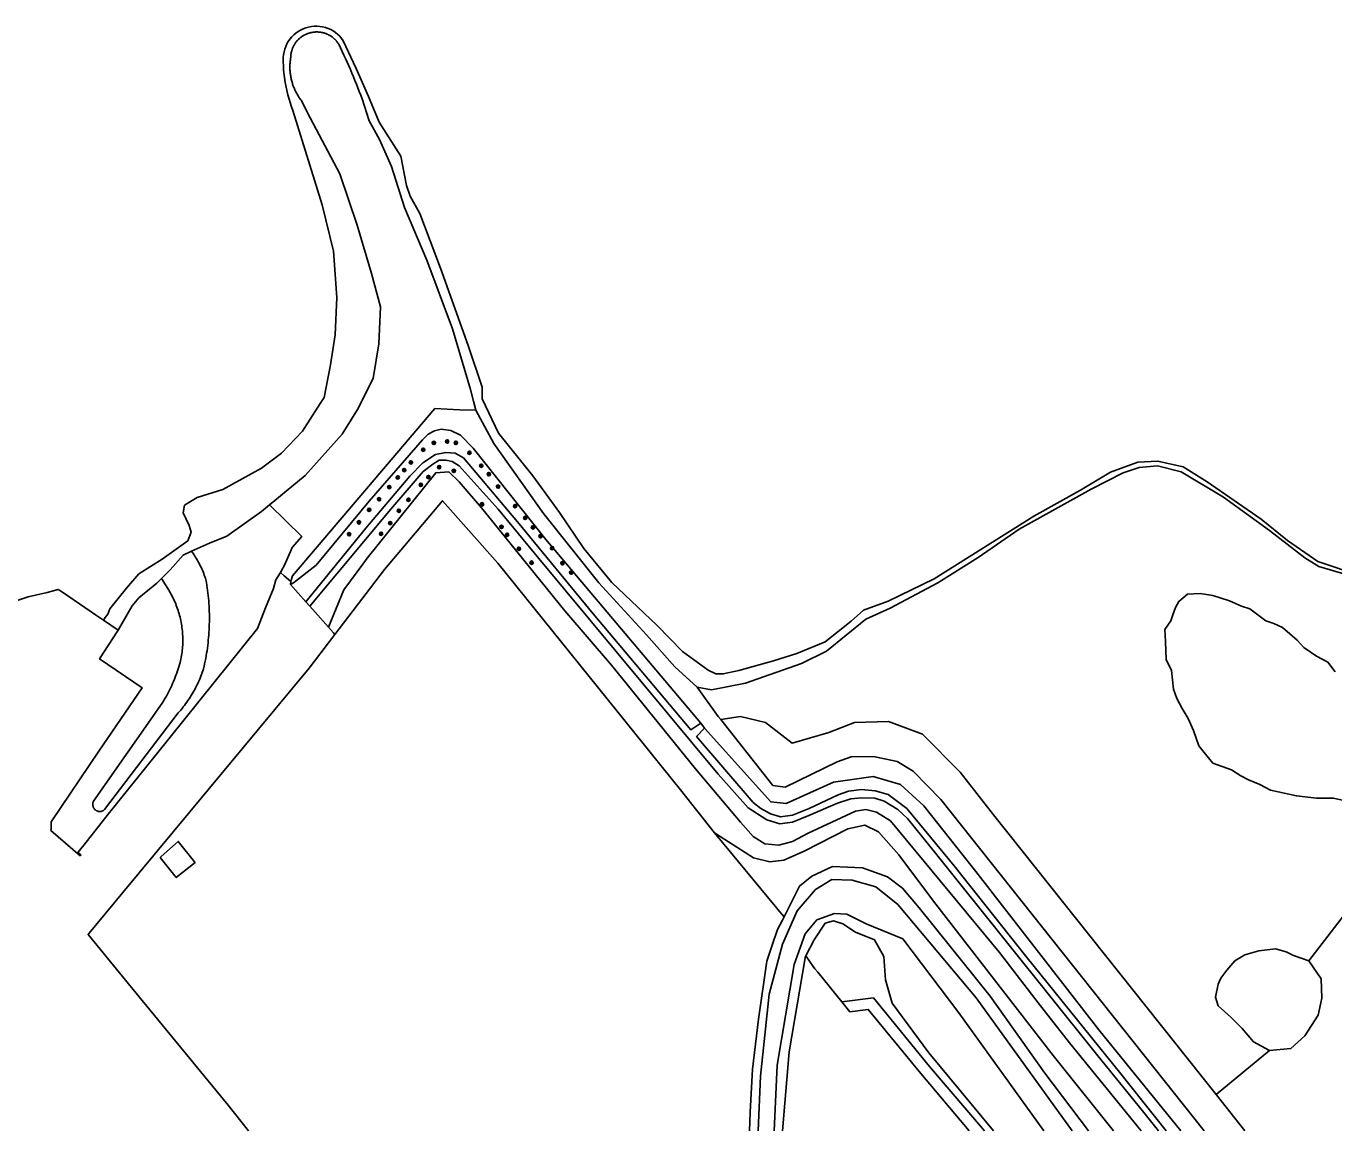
# Model space of a CAD drawing. Extents: x 132994 to 136000, y 393499 to 395512.
# Drawn here: x 134310.1 to 134620.9, y 393500 to 393762.3 of the extents above; entities that cross this region are included whole.
import ezdxf

# ---------------------------------------------------------------- set-up
doc = ezdxf.new("R2010")
doc.units = 0
doc.layers.add('gt-symb-boom', color=7, linetype='Continuous')
doc.layers.add('gx-grn-maaiveld', color=7, linetype='Continuous')

# ---------------------------------------------------------------- blocks, each defined once
blk = doc.blocks.new('gt0-BOOM')
at = {"layer": 'gt-symb-boom'}
for radius in [0.4, 0.2]:
    blk.add_circle((0, 0), radius, dxfattribs=at)

msp = doc.modelspace()

# ---------------------------------------------------------------- linework, layer by layer
at = {"layer": 'gx-grn-maaiveld'}
for p, q in [((134416.45, 393673.29), (134417.03, 393671.13)), ((134373.06, 393630.49), (134372.96, 393629.75)), ((134372.96, 393629.75), (134376.61, 393625.65)), ((134376.61, 393625.65), (134377.56, 393624.57)), ((134377.56, 393624.57), (134381.99, 393619.59)), ((134328.51, 393621.3), (134328.91, 393621.93)), ((134332.02, 393618.91), (134331.88, 393618.67)), ((134469.6, 393605.36), (134472.96, 393604.73)), ((134470.43, 393596.81), (134471.34, 393595.64)), ((134635.01, 393566.5), (134614.97, 393540.36)), ((134489.83, 393550), (134490.23, 393550.8)), ((134605.6, 393519.08), (134592.92, 393508.59)), ((134592.92, 393508.59), (134599.75, 393500))]:
    msp.add_line(p, q, dxfattribs=at)
for points in [[(134367.98, 393648.65), (134369.23, 393649.68), (134370.56, 393650.8), (134376.42, 393655.67), (134385.22, 393665.46), (134387.45, 393669.04), (134388.87, 393671.32), (134392.57, 393678.67), (134393.95, 393686.93), (134394.36, 393695.69), (134392.21, 393703.62), (134388.81, 393715.07), (134384.69, 393727.29), (134376.9, 393741.88), (134375.62, 393744.56), (134375.47, 393744.75), (134375.33, 393744.94), (134375.19, 393745.14), (134375.05, 393745.34), (134374.92, 393745.54), (134374.92, 393745.54), (134374.79, 393745.74), (134374.67, 393745.95), (134374.55, 393746.16), (134374.43, 393746.37), (134374.32, 393746.58), (134374.31, 393746.59), (134374.2, 393746.8), (134374.1, 393747.02), (134373.99, 393747.24), (134373.9, 393747.46), (134373.8, 393747.68), (134373.71, 393747.9), (134373.63, 393748.13), (134373.55, 393748.35), (134373.47, 393748.58), (134373.4, 393748.81), (134373.4, 393748.82), (134373.33, 393749.04), (134373.27, 393749.27), (134373.21, 393749.51), (134373.15, 393749.74), (134373.1, 393749.97), (134373.1, 393749.98), (134373.05, 393750.22), (134373.01, 393750.46), (134372.97, 393750.7), (134372.93, 393750.93), (134372.9, 393751.17), (134372.88, 393751.41), (134372.86, 393751.65), (134372.84, 393751.89), (134372.83, 393752.13), (134372.83, 393752.37), (134372.82, 393752.38), (134372.82, 393752.62), (134372.82, 393752.86), (134372.83, 393753.1), (134372.84, 393753.34), (134372.85, 393753.57), (134372.85, 393753.58), (134372.87, 393753.82), (134372.9, 393754.06), (134372.93, 393754.3), (134372.96, 393754.54), (134372.99, 393754.78), (134373, 393754.91), (134373, 393755.04), (134373.01, 393755.17), (134373.02, 393755.3), (134373.02, 393755.31), (134373.03, 393755.45), (134373.05, 393755.58), (134373.07, 393755.71), (134373.09, 393755.84), (134373.1, 393755.87), (134373.12, 393755.99), (134373.14, 393756.11), (134373.17, 393756.22), (134373.2, 393756.33), (134373.21, 393756.36), (134373.24, 393756.49), (134373.28, 393756.61), (134373.32, 393756.74), (134373.36, 393756.86), (134373.36, 393756.87), (134373.41, 393757), (134373.46, 393757.12), (134373.51, 393757.24), (134373.57, 393757.37), (134373.62, 393757.48), (134373.68, 393757.6), (134373.74, 393757.71), (134373.8, 393757.83), (134373.81, 393757.84), (134373.88, 393757.95), (134373.95, 393758.07), (134374.02, 393758.18), (134374.09, 393758.28), (134374.11, 393758.32), (134374.18, 393758.41), (134374.25, 393758.51), (134374.33, 393758.6), (134374.4, 393758.69), (134374.42, 393758.72), (134374.5, 393758.82), (134374.59, 393758.91), (134374.68, 393759.01), (134374.77, 393759.1), (134374.78, 393759.11), (134374.87, 393759.21), (134374.97, 393759.3), (134375.07, 393759.39), (134375.17, 393759.48), (134375.27, 393759.56), (134375.37, 393759.64), (134375.47, 393759.72), (134375.57, 393759.8), (134375.59, 393759.8), (134375.69, 393759.88), (134375.8, 393759.95), (134375.91, 393760.02), (134376.02, 393760.09), (134376.06, 393760.11), (134376.16, 393760.17), (134376.27, 393760.23), (134376.37, 393760.28), (134376.48, 393760.34), (134376.5, 393760.35), (134376.62, 393760.4), (134376.74, 393760.46), (134376.86, 393760.51), (134376.98, 393760.55), (134376.99, 393760.56), (134377.12, 393760.61), (134377.24, 393760.65), (134377.37, 393760.69), (134377.5, 393760.73), (134377.63, 393760.76), (134377.75, 393760.79), (134377.88, 393760.82), (134378.01, 393760.85), (134378.02, 393760.85), (134378.15, 393760.87), (134378.27, 393760.89), (134378.4, 393760.91), (134378.53, 393760.93), (134378.58, 393760.93), (134378.7, 393760.94), (134378.81, 393760.95), (134378.93, 393760.96), (134379.05, 393760.96), (134379.21, 393760.96), (134379.36, 393760.96), (134379.42, 393760.96), (134379.52, 393760.95), (134379.61, 393760.95), (134379.64, 393760.95), (134379.83, 393760.93), (134379.85, 393760.93), (134379.99, 393760.91), (134380.07, 393760.9), (134380.14, 393760.89), (134380.28, 393760.87), (134380.45, 393760.83), (134380.49, 393760.83), (134380.61, 393760.8), (134380.67, 393760.79), (134380.71, 393760.78), (134380.76, 393760.76), (134380.81, 393760.75), (134380.86, 393760.74), (134380.91, 393760.72), (134381.06, 393760.68), (134381.12, 393760.66), (134381.18, 393760.64), (134381.21, 393760.63), (134381.33, 393760.59), (134381.5, 393760.52), (134381.53, 393760.51), (134381.65, 393760.46), (134381.68, 393760.44), (134381.69, 393760.44), (134381.73, 393760.42), (134381.83, 393760.37), (134381.93, 393760.32), (134382.04, 393760.27), (134382.14, 393760.22), (134382.17, 393760.2), (134382.28, 393760.14), (134382.4, 393760.07), (134382.5, 393760.01), (134382.61, 393759.93), (134382.63, 393759.93), (134382.73, 393759.86), (134382.83, 393759.78), (134382.93, 393759.71), (134383.04, 393759.63), (134383.05, 393759.62), (134383.15, 393759.53), (134383.25, 393759.45), (134383.35, 393759.36), (134383.45, 393759.27), (134383.46, 393759.26), (134383.55, 393759.17), (134383.64, 393759.08), (134383.73, 393758.99), (134383.82, 393758.9), (134383.83, 393758.88), (134383.91, 393758.79), (134384, 393758.68), (134384.08, 393758.58), (134384.16, 393758.48), (134384.17, 393758.47), (134384.24, 393758.36), (134384.32, 393758.26), (134384.39, 393758.15), (134384.46, 393758.04), (134384.86, 393757.19), (134385.26, 393756.34), (134385.66, 393755.49), (134386.04, 393754.64), (134386.43, 393753.78), (134386.81, 393752.92), (134387.18, 393752.06), (134387.55, 393751.2), (134387.91, 393750.33), (134388.27, 393749.47), (134388.62, 393748.6), (134388.96, 393747.72), (134389.3, 393746.85), (134389.64, 393745.97), (134389.97, 393745.1), (134391.65, 393739.88), (134394.09, 393735.46), (134396.99, 393729), (134400.04, 393719.31), (134405.32, 393706.73), (134411.48, 393690.43), (134415.71, 393676.07), (134416.45, 393673.29)], [(134373.54, 393742.33), (134373.18, 393743.2), (134372.29, 393746.04), (134371.67, 393748.95), (134371.32, 393751.9), (134371.25, 393754.87), (134371.31, 393755.55), (134371.42, 393756.21), (134371.59, 393756.86), (134371.82, 393757.5), (134372.1, 393758.11), (134372.44, 393758.7), (134372.82, 393759.25), (134373.25, 393759.77), (134373.72, 393760.25), (134374.23, 393760.69), (134374.78, 393761.08), (134375.36, 393761.43), (134375.97, 393761.72), (134376.6, 393761.96), (134377.25, 393762.14), (134377.92, 393762.26), (134378.59, 393762.33), (134379.26, 393762.34), (134379.93, 393762.29), (134380.6, 393762.18), (134381.25, 393762.02), (134381.89, 393761.8), (134382.51, 393761.52), (134383.1, 393761.2), (134383.66, 393760.82), (134384.18, 393760.39), (134384.67, 393759.93), (134385.11, 393759.42), (134385.51, 393758.87), (134388.55, 393752.29), (134391.47, 393745.64), (134394.02, 393739.55)], [(134328.91, 393621.93), (134329.55, 393622.7), (134330.05, 393623.99), (134334, 393628.88), (134336.93, 393632.24), (134342.43, 393635.74), (134348.56, 393640.14), (134349.32, 393642.19), (134348.92, 393643.73), (134347.49, 393646.8), (134347.74, 393648.57), (134350.8, 393650.42), (134356.88, 393652.31), (134366.09, 393657.35), (134370.8, 393660.92), (134375.82, 393666.16), (134380.02, 393672.71), (134380.96, 393674.18), (134382.47, 393681.89), (134383.61, 393689.04), (134383.93, 393697.92), (134383.18, 393708.87), (134380.5, 393719.93), (134377.57, 393729.32), (134373.54, 393742.33)], [(134418.49, 393673.86), (134418.47, 393676.61), (134415.2, 393686.47), (134408.59, 393704.86), (134403.71, 393717.82), (134401.42, 393721.93), (134400.52, 393724.53), (134399.16, 393731.49), (134394.02, 393739.55)], [(134417.03, 393671.13), (134413.13, 393671.2), (134407.28, 393671.58), (134373.47, 393631.83), (134373.1, 393630.79), (134373.06, 393630.49)], [(134469.6, 393605.36), (134464.31, 393610.17), (134457.52, 393617.82), (134446.25, 393630.16), (134433.07, 393646.64), (134421.26, 393663.22), (134417.03, 393671.13)], [(134474.06, 393608.52), (134472.22, 393609.42), (134466.14, 393613.82), (134460.05, 393619.97), (134449.3, 393630.22), (134442.65, 393638.33), (134436.86, 393646.84), (134430.55, 393655.55), (134422.37, 393665.71), (134418.49, 393673.86)], [(134372.96, 393629.75), (134373.69, 393630.13), (134379.03, 393634.33), (134391.69, 393649.55), (134404.36, 393664.08), (134405.71, 393665.45), (134407.15, 393666.23), (134408.77, 393666.66), (134411.07, 393666.33), (134413.35, 393665.17), (134416.37, 393662.12), (134433.67, 393640.45), (134470.43, 393596.81)], [(134470.43, 393596.81), (134468.08, 393595.27), (134444.89, 393622.77), (134426.89, 393644.65), (134414.05, 393659.8), (134412.06, 393660.96), (134409.88, 393661.07), (134407.41, 393660.58), (134404.37, 393658.62), (134401.31, 393655.51), (134390.89, 393643.11), (134376.61, 393625.65)], [(134377.56, 393624.57), (134396.8, 393647.64), (134404.49, 393656.55), (134406.8, 393658.35), (134408.29, 393659.24), (134409.9, 393659.27), (134411.41, 393658.93), (134413.05, 393657.96), (134422.34, 393647.62), (134431.96, 393635.93), (134474.62, 393584.7), (134481.72, 393576.67), (134486.18, 393573.84), (134489.23, 393572.88), (134492.25, 393573.31), (134496.09, 393574.87), (134502.93, 393577.82), (134506.13, 393578.82), (134508.66, 393579.07), (134511.82, 393578.97), (134514.03, 393578.3), (134517.24, 393576.33), (134519.57, 393574.21), (134526.24, 393565.96), (134543.39, 393544.47), (134553.35, 393532.15), (134564.46, 393518.21), (134575.74, 393504.35), (134579.2, 393500)], [(134627, 393631.92), (134617.04, 393635.2), (134609.9, 393640.23), (134603.61, 393645.3), (134590.74, 393654.15), (134585.04, 393657.7), (134579.08, 393659.05), (134574.31, 393658.82), (134567.79, 393656.41), (134560.68, 393652.18), (134549.56, 393645.95), (134525.87, 393631.09), (134514.98, 393625.75), (134509.11, 393623.62), (134506.21, 393621.03), (134499.99, 393616.12), (134493.31, 393613.38), (134487.74, 393611.62), (134479.46, 393609.3), (134475.78, 393608.5), (134474.06, 393608.52)], [(134381.99, 393619.59), (134385.67, 393628.51), (134390.15, 393634.57), (134391.19, 393635.97), (134407.49, 393656.3), (134410.57, 393656.48), (134413.04, 393654.11), (134418.35, 393647.92), (134438.14, 393623.46), (134449.26, 393610.6), (134469.22, 393586), (134479.92, 393573.3), (134482.92, 393569.88), (134485.66, 393568.14), (134489.03, 393567.88), (134492.25, 393568.72), (134495.93, 393570.67), (134507.21, 393575.94), (134509.63, 393576.31), (134512.21, 393575.67), (134515.53, 393573.62), (134541.4, 393542.32), (134550.62, 393530.36), (134558.1, 393520.93), (134575.08, 393500)], [(134472.96, 393604.73), (134481.06, 393606.33), (134494.39, 393611), (134500.31, 393613.95), (134509.64, 393621.5), (134515.44, 393624.16), (134526.79, 393630.12), (134536.34, 393636.12), (134546.07, 393642.89), (134563.22, 393652.37), (134570.85, 393656.27), (134574.61, 393657.56), (134578.95, 393657.92), (134584.61, 393656.52), (134594.68, 393650.52), (134605.59, 393642.56), (134613.96, 393636.06), (134617.29, 393633.99), (134625.41, 393631.67)], [(134383.5, 393617.89), (134395.27, 393633.32), (134409.1, 393649.62), (134422.2, 393634.8), (134465.66, 393581.01), (134473.73, 393570.77)], [(134367.98, 393648.65), (134366.07, 393647.06), (134357.8, 393641.22), (134353.72, 393639.6), (134349.42, 393637.65)], [(134370.59, 393632.58), (134371.78, 393634.83), (134371.8, 393634.87), (134372.96, 393637.58), (134373.37, 393638.53), (134375.62, 393641.18), (134367.98, 393648.65)], [(134349.42, 393637.65), (134349.66, 393637.32), (134349.89, 393636.99), (134350.11, 393636.66), (134350.33, 393636.32), (134350.55, 393635.98), (134350.75, 393635.63), (134350.96, 393635.28), (134351.15, 393634.92), (134351.34, 393634.57), (134351.52, 393634.21), (134351.7, 393633.84), (134351.87, 393633.48), (134352.03, 393633.11), (134352.19, 393632.73), (134352.34, 393632.36), (134352.48, 393631.98), (134352.62, 393631.6), (134352.75, 393631.22), (134352.87, 393630.83), (134352.98, 393630.22), (134353.08, 393629.6), (134353.17, 393628.98), (134353.26, 393628.36), (134353.33, 393627.74), (134353.4, 393627.12), (134353.46, 393626.5), (134353.52, 393625.87), (134353.57, 393625.25), (134353.61, 393624.62), (134353.64, 393624), (134353.66, 393623.37), (134353.68, 393622.75), (134353.69, 393622.12), (134353.69, 393621.5), (134353.69, 393620.87), (134353.67, 393620.25), (134353.65, 393619.62), (134353.62, 393619), (134353.59, 393618.37), (134353.54, 393617.75), (134353.49, 393617.12), (134353.43, 393616.5), (134353.37, 393615.88), (134353.29, 393615.26), (134353.21, 393614.64), (134353.12, 393614.02), (134353.02, 393613.4), (134352.92, 393612.78), (134352.81, 393612.17), (134352.69, 393611.55), (134352.56, 393610.94), (134352.43, 393610.33), (134352.29, 393609.72), (134352.14, 393609.27), (134351.99, 393608.83), (134351.83, 393608.39), (134351.66, 393607.95), (134351.48, 393607.52), (134351.3, 393607.09), (134351.11, 393606.66), (134350.92, 393606.23), (134350.71, 393605.81), (134350.5, 393605.39), (134350.29, 393604.97), (134350.06, 393604.56), (134349.83, 393604.15), (134349.6, 393603.75), (134349.35, 393603.35), (134349.1, 393602.95), (134348.85, 393602.56), (134348.58, 393602.17), (134348.31, 393601.79), (134348.04, 393601.41), (134347.76, 393601.03), (134347.47, 393600.66), (134347.18, 393600.3), (134346.88, 393599.93), (134346.57, 393599.58), (134346.26, 393599.23), (134328.8, 393576.28), (134328.71, 393576.2), (134328.62, 393576.13), (134328.52, 393576.07), (134328.42, 393576.01), (134328.32, 393575.96), (134328.21, 393575.92), (134328.1, 393575.89), (134327.99, 393575.86), (134327.88, 393575.84), (134327.77, 393575.83), (134327.65, 393575.82), (134327.54, 393575.83), (134327.42, 393575.84), (134327.31, 393575.86), (134327.2, 393575.88), (134327.09, 393575.92), (134326.98, 393575.96), (134326.88, 393576.01), (134326.78, 393576.07), (134326.68, 393576.13), (134326.59, 393576.2), (134326.5, 393576.27), (134326.42, 393576.35), (134326.35, 393576.44), (134326.28, 393576.53), (134326.21, 393576.62), (134326.16, 393576.72), (134326.11, 393576.83), (134326.06, 393576.93), (134326.03, 393577.04), (134326, 393577.15), (134325.98, 393577.27), (134325.97, 393577.38), (134325.96, 393577.49), (134325.97, 393577.61), (134325.98, 393577.72), (134325.99, 393577.84), (134326.02, 393577.95), (134326.05, 393578.06), (134326.1, 393578.16), (134326.14, 393578.27), (134342.5, 393601.59), (134342.77, 393602.04), (134343.04, 393602.5), (134343.3, 393602.96), (134343.56, 393603.42), (134343.81, 393603.88), (134344.05, 393604.35), (134344.29, 393604.82), (134344.52, 393605.3), (134344.74, 393605.78), (134344.95, 393606.26), (134345.16, 393606.74), (134345.37, 393607.23), (134345.56, 393607.72), (134345.75, 393608.21), (134345.93, 393608.71), (134346.1, 393609.21), (134346.27, 393609.71), (134346.43, 393610.21), (134346.59, 393610.72), (134346.73, 393611.22), (134346.83, 393611.63), (134346.91, 393612.04), (134346.99, 393612.45), (134347.06, 393612.86), (134347.13, 393613.28), (134347.18, 393613.69), (134347.23, 393614.1), (134347.27, 393614.52), (134347.31, 393614.94), (134347.34, 393615.35), (134347.35, 393615.77), (134347.36, 393616.19), (134347.37, 393616.61), (134347.36, 393617.03), (134347.35, 393617.44), (134347.33, 393617.86), (134347.3, 393618.28), (134347.27, 393618.69), (134347.22, 393619.11), (134347.17, 393619.53), (134347.12, 393619.94), (134347.05, 393620.35), (134346.98, 393620.76), (134346.9, 393621.17), (134346.81, 393621.58), (134346.71, 393621.99), (134346.61, 393622.39), (134346.5, 393622.8), (134346.38, 393623.2), (134346.25, 393623.6), (134346.12, 393623.99), (134345.98, 393624.39), (134345.83, 393624.78), (134345.68, 393625.17), (134345.52, 393625.55), (134345.35, 393625.93), (134345.17, 393626.31), (134344.99, 393626.69), (134344.8, 393627.06), (134344.6, 393627.43), (134344.4, 393627.8), (134344.19, 393628.16), (134342.31, 393631.2)], [(134349.42, 393637.65), (134347.43, 393636.75), (134344.33, 393633.24), (134342.31, 393631.2)], [(134331.88, 393618.67), (134327.58, 393612.07), (134337.68, 393605.23), (134327.42, 393590.13), (134316.06, 393573.41), (134316.06, 393571.74), (134316.03, 393571.33), (134322.96, 393565.31), (134323.15, 393565.52), (134322.46, 393566.1), (134323.82, 393567.82), (134329.62, 393575.18), (134341.12, 393589.46), (134365.11, 393619.26), (134367.05, 393624.18), (134368.91, 393628.81), (134369.5, 393630.86), (134370.59, 393632.58)], [(134332.02, 393618.91), (134335.37, 393624.69), (134336.94, 393626.54), (134341.22, 393630.1), (134342.31, 393631.2)], [(134370.59, 393632.58), (134371.46, 393631.84), (134373.06, 393630.49)], [(134328.51, 393621.3), (134326.9, 393622.39), (134318.77, 393627.9), (134317.77, 393628.58), (134315.15, 393627.87), (134310.66, 393626.82), (134305.93, 393625.25)], [(134621.2, 393609.04), (134619.45, 393611.27), (134616.75, 393612.69), (134613.74, 393614.76), (134612.15, 393616.5), (134608.66, 393619.52), (134606.59, 393620.47), (134604.69, 393621.11), (134600.88, 393623.97), (134598.97, 393624.6), (134596.12, 393625.87), (134592.15, 393627.14), (134589.13, 393627.62), (134586.11, 393627.46), (134584.05, 393625.71), (134583.26, 393624.28), (134582.62, 393622.54), (134582.15, 393621.11), (134580.72, 393619.04), (134580.88, 393616.19), (134581.03, 393611.9), (134582.3, 393609.36), (134582.78, 393604.92), (134583.57, 393602.69), (134584.84, 393600.31), (134586.27, 393597.93), (134587.54, 393595.07), (134588.81, 393591.42), (134590.08, 393589.83), (134592.15, 393587.29), (134596.59, 393585.71), (134598.81, 393584.28), (134600.56, 393583.33), (134603.26, 393582.21), (134605.8, 393580.94), (134611.99, 393579.52), (134616.75, 393579.04), (134620.72, 393579.04), (134622.94, 393578.56)], [(134328.51, 393621.3), (134330.25, 393620.11), (134332.02, 393618.91)], [(134381.99, 393619.59), (134383.2, 393618.24), (134383.5, 393617.89)], [(134383.5, 393617.89), (134377.42, 393609.91), (134333.11, 393556.59), (134325.09, 393546.94), (134324.86, 393546.66), (134333.07, 393536.65), (134337.71, 393530.99)], [(134475.2, 393597.67), (134474.61, 393598.41), (134469.6, 393605.36)], [(134475.2, 393597.67), (134479.85, 393598.41), (134485.8, 393596.96), (134492.15, 393592.06), (134500.88, 393594.58), (134506.97, 393596.96), (134515.04, 393597.22), (134523.11, 393594.18), (134532.11, 393585.18), (134540.04, 393575.03), (134592.92, 393508.59)], [(134475.2, 393597.67), (134487.59, 393581.99), (134490.51, 393581.62), (134502.82, 393587.64), (134506.19, 393588.8), (134511.46, 393588.91), (134517.15, 393587.72), (134520.9, 393585.43), (134527.48, 393578.66), (134590.09, 393500)], [(134471.34, 393595.64), (134469.46, 393593.66), (134482.92, 393577.97), (134484.68, 393576.55), (134487.02, 393575.25), (134489.39, 393574.6), (134492.23, 393574.97), (134496.19, 393576.52), (134503.11, 393579.8), (134505.57, 393580.64), (134508.61, 393581.05), (134511.85, 393580.74), (134514.98, 393579.84), (134519.44, 393576.54), (134530.68, 393562.96), (134547.69, 393541.47), (134570.26, 393513.53), (134581.04, 393500)], [(134471.34, 393595.64), (134487.09, 393578.11), (134490.7, 393577.75), (134501.95, 393582.82), (134511.39, 393584.11), (134517.87, 393582.28), (134523.47, 393577.22), (134535.79, 393561.59), (134565.07, 393524.01), (134584.55, 393500)], [(134473.73, 393570.77), (134475.07, 393569.91), (134482.95, 393564.81), (134486.85, 393563.89), (134490.21, 393564.24), (134495.01, 393566.38), (134505.42, 393571.69), (134509.43, 393572.61), (134512.65, 393571.04), (134517.5, 393565.54), (134525.72, 393554.54), (134554.15, 393517.87), (134568.54, 393500)], [(134341.98, 393564.93), (134342.24, 393565.16), (134346.3, 393568.73), (134350.14, 393563.9), (134350.28, 393563.72), (134345.8, 393560.15), (134341.98, 393564.93)], [(134490.23, 393550.8), (134488.79, 393552.55), (134488.5, 393552.91), (134473.73, 393570.77)], [(134490.23, 393550.8), (134493.93, 393558.12), (134496.82, 393560.51), (134501.72, 393562.74), (134508.9, 393562.42), (134514.83, 393560.35), (134518.36, 393557.59), (134522.37, 393552.97), (134539.21, 393531.95), (134552.19, 393513.7), (134562.58, 393500)], [(134484.09, 393500), (134484.62, 393513), (134486.67, 393532.46), (134489.85, 393544.34), (134493.36, 393552.26), (134497.67, 393557.33), (134501.61, 393559.68), (134506.42, 393559.55), (134512.01, 393557.96), (134517.3, 393553.73), (134535.88, 393531.6), (134558.67, 393500)], [(134482.04, 393500), (134482.21, 393504.45), (134482.7, 393514.67), (134484.16, 393526.52), (134486.11, 393540.31), (134487.33, 393543.83), (134488.7, 393547.78), (134489.83, 393550)], [(134487.88, 393500), (134488.63, 393515.58), (134492.67, 393539.47), (134495.26, 393546.77), (134498.03, 393550.12), (134502.2, 393551.62), (134505.15, 393551.48), (134509.73, 393549.19), (134518.43, 393545.6), (134531.79, 393528.01), (134551.97, 393500)], [(134495.45, 393541.54), (134497.39, 393545.38), (134500.04, 393549.28), (134501.98, 393549.84), (134504.17, 393549.12), (134507.22, 393547.2), (134511.7, 393545.32), (134513.94, 393541.41), (134514.38, 393535.88), (134515.89, 393530.3), (134524.63, 393518.54), (134539.99, 393500)], [(134489.84, 393500), (134491.48, 393518.79), (134495.23, 393541.11), (134495.45, 393541.54)], [(134495.45, 393541.54), (134497.16, 393539.03), (134497.59, 393538.51), (134498.27, 393537.66), (134503.96, 393530.63)], [(134614.97, 393540.36), (134611.32, 393541.63), (134609.51, 393542.47), (134607.03, 393543.21), (134603.06, 393542.74), (134599.73, 393541.79), (134597.35, 393540.36), (134595.44, 393538.13), (134594.01, 393536.23), (134593.38, 393534.8), (134592.74, 393531.78), (134593.38, 393529.72), (134596.4, 393527.02), (134599.09, 393524.32), (134601.79, 393521.15), (134605.6, 393519.08)], [(134614.97, 393540.36), (134617.83, 393536.07), (134617.99, 393531.47), (134617.19, 393527.5), (134614.02, 393522.58), (134610.68, 393519.56), (134605.6, 393519.08)], [(134503.96, 393530.63), (134511.47, 393531.6), (134524.76, 393515.25), (134537.84, 393500)], [(134337.71, 393530.99), (134358.13, 393506.07), (134362.96, 393500)], [(134503.96, 393530.63), (134505.89, 393528.27), (134510.25, 393528.84), (134522.76, 393513.58), (134534.21, 393500)]]:
    msp.add_lwpolyline(points, dxfattribs=at)

# ---------------------------------------------------------------- block references
at = {"layer": 'gt-symb-boom'}
for p in [(134404.49, 393661.75), (134407.02, 393663.38), (134410.18, 393663.71), (134412.26, 393663.39), (134401.57, 393658.73), (134415.48, 393661.04), (134398.45, 393655.18), (134399.98, 393656.92), (134405.72, 393655.27), (134408.26, 393657.61), (134411.77, 393656.71), (134418.29, 393657.95), (134420.12, 393655.95), (134396.42, 393652.87), (134403.96, 393653.41), (134422.27, 393652.99), (134394.01, 393649.98), (134400.98, 393649.87), (134418.46, 393648.78), (134391.65, 393647.51), (134398.73, 393647.26), (134426.32, 393648.38), (134389.23, 393644.51), (134396.65, 393644.34), (134423.1, 393643.43), (134428.74, 393645.56), (134430.56, 393643.31), (134386.89, 393641.69), (134394.47, 393641.8), (134424.43, 393641.57), (134432.38, 393641.22), (134427.23, 393638.24), (134435.12, 393638.39), (134430.24, 393634.93), (134437.58, 393634.79), (134439.62, 393632.58)]:
    msp.add_blockref('gt0-BOOM', p, dxfattribs=at)

doc.saveas('drawing.dxf')
